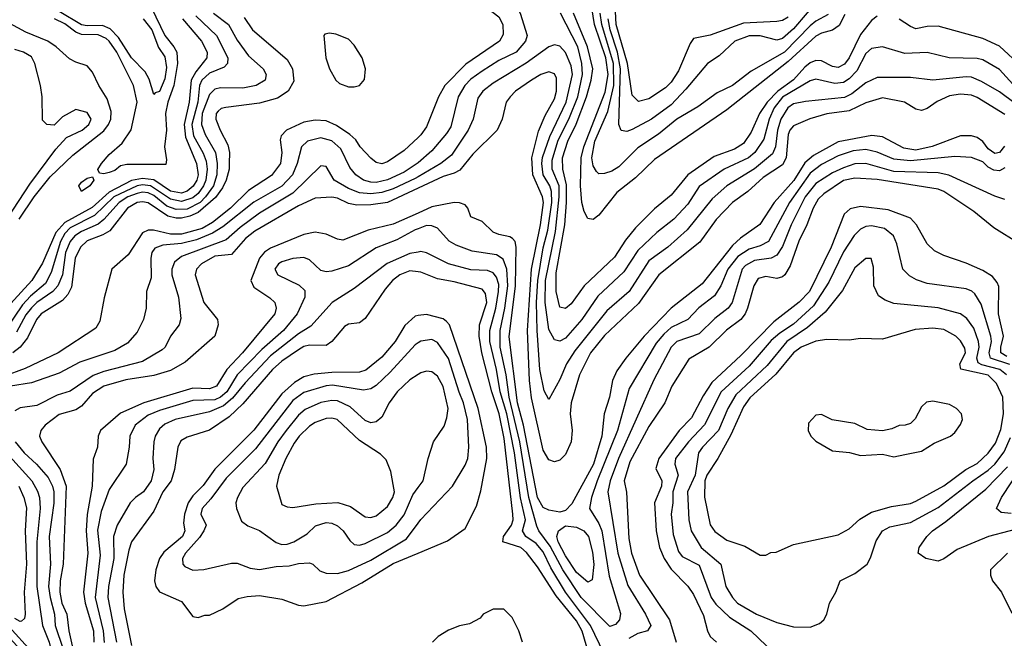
# Model space of a CAD drawing. Header units: inches. Extents: x 1793402 to 1900366, y 320852 to 470679.
# Tile 444 of 604: x 1848568 to 1852108, y 457024 to 459247. Entities that reach past the tile are written whole.
import ezdxf

# ---------------------------------------------------------------- set-up
doc = ezdxf.new("R2010")
doc.units = ezdxf.units.IN
doc.header["$MEASUREMENT"] = 0
doc.layers.add('B8445', color=7, linetype='Continuous')
doc.layers.add('B8455', color=7, linetype='Continuous')

msp = doc.modelspace()

# ---------------------------------------------------------------- linework, layer by layer
at = {"layer": 'B8445', "color": 4}
for points, elevation in [([(1849041.5, 459290), (1849090.2, 459190.2), (1849122.7, 459150), (1849132.4, 459130), (1849134.7, 459090), (1849121.7, 459010), (1849100.2, 458950), (1849091.6, 458910), (1849095.6, 458850), (1849088, 458790), (1849096.3, 458743.7), (1849093.7, 458726.3), (1848953.4, 458726.6), (1848930, 458721.6), (1848910, 458704.7), (1848890, 458697.6), (1848870, 458693.2), (1848855.3, 458695.3), (1848849, 458709), (1848862, 458730), (1848890, 458763), (1848936.6, 458803.4), (1848968.7, 458851.3), (1848989.8, 458950), (1848977.7, 459010), (1848917.4, 459130), (1848890, 459169.7), (1848878.9, 459178.9), (1848850, 459192.5), (1848790, 459194.2), (1848770, 459202.2), (1848730, 459231.6), (1848693.6, 459250)], 336), ([(1849201.2, 459261.2), (1849275.3, 459190), (1849315.8, 459110), (1849315.5, 459090), (1849303.4, 459076.6), (1849250, 459054.7), (1849222.8, 459030), (1849214.2, 459010), (1849208, 458950), (1849186.4, 458870), (1849193, 458830), (1849227.3, 458767.3), (1849238.3, 458738.3), (1849241.8, 458710), (1849237.4, 458670), (1849229.3, 458650), (1849210, 458622.8), (1849190, 458606.2), (1849150, 458593), (1849110, 458601.7), (1849038.7, 458650), (1849010, 458653.4), (1848990, 458649.9), (1848906.9, 458610), (1848836.9, 458543.1), (1848750, 458498.9), (1848730, 458478.5), (1848715, 458450), (1848681.4, 458338.6), (1848660.9, 458299.1), (1848606.7, 458253.3), (1848578, 458222), (1848515.8, 458130)], 348), ([(1849374.5, 459254.5), (1849405.5, 459210), (1849530, 459104), (1849548.4, 459070), (1849553.7, 459026.3), (1849533.4, 458990), (1849494.7, 458965.3), (1849430, 458947.1), (1849308.5, 458931.5), (1849292.7, 458927.3), (1849281.7, 458918.3), (1849274, 458910), (1849273, 458890), (1849288.4, 458850), (1849316.7, 458796.7), (1849321.7, 458770), (1849321.5, 458730), (1849320.8, 458710), (1849310.2, 458670), (1849297.3, 458642.7), (1849272.2, 458607.8), (1849210, 458554.5), (1849179.5, 458540.5), (1849150, 458534.1), (1849130, 458533.7), (1849101, 458541), (1849030, 458588.7), (1849010, 458592.7), (1848990, 458589.8), (1848955.3, 458570), (1848891.8, 458488.2), (1848866.8, 458473.2), (1848810, 458452), (1848786.3, 458430), (1848768, 458390), (1848754, 458286), (1848740.5, 458259.5), (1848722.2, 458237.8), (1848645.3, 458190), (1848628.9, 458170), (1848595.9, 458104.1), (1848569.4, 458070.6), (1848543.7, 458050)], 356), ([(1849264.4, 459270), (1849318.4, 459230), (1849350, 459173.4), (1849390, 459117.3), (1849442.8, 459070), (1849454, 459050), (1849450.7, 459030), (1849418, 459010), (1849370, 459000.5), (1849290, 459002.4), (1849270, 458997.6), (1849250, 458978), (1849223.5, 458910), (1849221.8, 458870), (1849234.6, 458834.6), (1849271.4, 458770), (1849277.8, 458730), (1849276.2, 458690), (1849264.5, 458650), (1849236.5, 458610), (1849216.2, 458590), (1849170, 458566.1), (1849130, 458565), (1849097.2, 458577.2), (1849050, 458615.7), (1849030, 458624.8), (1849010, 458626.8), (1848990, 458622.4), (1848957, 458610), (1848925.5, 458590), (1848870.9, 458529.1), (1848850, 458511.9), (1848790, 458485.6), (1848766.5, 458470), (1848750, 458449.6), (1848733, 458410), (1848721.8, 458330), (1848705.2, 458290), (1848687.2, 458270), (1848630, 458230.8), (1848610, 458210.9), (1848590, 458186.3), (1848556.6, 458123.4)], 352), ([(1849011.7, 459250), (1849042.8, 459210), (1849066.5, 459146.5), (1849090, 459114), (1849095.3, 459075.3), (1849090, 459034), (1849070, 458989.2), (1849055.3, 458984.7), (1849050, 458978), (1849033.3, 459033.3), (1849019.4, 459059.4), (1848970, 459109.6), (1848923, 459183), (1848893.7, 459213.7), (1848865.9, 459225.9), (1848810, 459225), (1848790, 459229), (1848710, 459276)], 332), ([(1849152.9, 459250), (1849221.1, 459170), (1849242, 459130), (1849240.3, 459110), (1849200.7, 459059.3), (1849184, 459030), (1849177.1, 458950), (1849159.2, 458870), (1849164.4, 458824.4), (1849203.8, 458730), (1849209.3, 458690), (1849204.7, 458670), (1849191.7, 458648.3), (1849170, 458630.8), (1849150, 458623.9), (1849110, 458630.5), (1849050, 458671), (1849010, 458676.2), (1848970, 458668.6), (1848890, 458627.7), (1848828.1, 458571.9), (1848730, 458517.5), (1848697.8, 458482.2), (1848650, 458372.3), (1848612.2, 458310), (1848510, 458198)], 344), ([(1848566.2, 458530), (1848620.4, 458610), (1848677.9, 458682.1), (1848759.5, 458760.5), (1848870, 458847.8), (1848887.3, 458870), (1848895.3, 458890), (1848897, 458917), (1848882.3, 458962.3), (1848852.3, 459010), (1848830, 459059), (1848810, 459081.2), (1848770, 459094), (1848746.6, 459106.6), (1848699.5, 459150), (1848669.4, 459170), (1848590, 459202.2), (1848532.9, 459232.9)], 344), ([(1848525.2, 458534.8), (1848604.1, 458655.9), (1848698, 458782), (1848736, 458824), (1848792.7, 458850), (1848816, 458870), (1848825.2, 458890), (1848810, 458913.2), (1848770, 458924), (1848722, 458898), (1848691.6, 458868.4), (1848666, 458870), (1848650, 458886), (1848649.2, 458970), (1848642.7, 459010), (1848622.7, 459090), (1848610, 459113.2), (1848582, 459130), (1848550, 459139.3)], 348), ([(1850000, 458823.8), (1849950, 458777), (1849890, 458736), (1849870, 458729.5), (1849850, 458733.2), (1849830, 458749.2), (1849791.8, 458790), (1849775.8, 458815.8), (1849754.8, 458834.7), (1849706.3, 458866.3), (1849670, 458883), (1849630, 458886.3), (1849590, 458878.9), (1849527.3, 458850), (1849507.7, 458830), (1849504.4, 458815.6), (1849510.3, 458770), (1849505.3, 458730), (1849473.1, 458686.9), (1849390, 458632.8), (1849326.3, 458570), (1849261.5, 458518.5), (1849223.6, 458496.4), (1849150, 458475.8), (1849110, 458475.7), (1849049, 458491), (1849030, 458491.1), (1849010, 458480.5), (1848958.5, 458401.4), (1848898.8, 458350), (1848872.1, 458247.9), (1848856.4, 458163.6), (1848841.6, 458138.4), (1848706.8, 458050), (1848587.1, 457992.9), (1848510, 457964.2)], 364), ([(1850000, 458733.1), (1849996.4, 458730), (1849950, 458698.5), (1849890, 458670.9), (1849850, 458662), (1849830, 458662.7), (1849803.7, 458670), (1849776.2, 458690), (1849755.4, 458715.4), (1849722.9, 458782.9), (1849690, 458811.3), (1849650, 458822), (1849602.8, 458810), (1849581.6, 458790), (1849565.7, 458730), (1849548.8, 458690), (1849510.9, 458649.1), (1849410, 458591.1), (1849297.7, 458502.3), (1849260.6, 458479.4), (1849203.8, 458456.2), (1849150, 458443.1), (1849082.7, 458437.2), (1849054, 458426), (1849043, 458410), (1849039.3, 458390), (1849040.5, 458319.5), (1849024, 458270), (1849022.8, 458210), (1849013.4, 458170), (1848990, 458124), (1848955.1, 458084.9), (1848910, 458057.6), (1848784.4, 458015.6), (1848710, 457976.9), (1848610, 457942.4), (1848534.8, 457930)], 368), ([(1850000, 458681.9), (1849990, 458676.1), (1849910, 458638.8), (1849870, 458625.8), (1849830, 458620.8), (1849790, 458624.2), (1849750, 458640.4), (1849698, 458670), (1849670, 458719), (1849650, 458721.2), (1849550, 458623.5), (1849430, 458551.1), (1849360.3, 458499.7), (1849310, 458455.8), (1849150, 458395.8), (1849124.2, 458375.8), (1849114.4, 458350), (1849114.4, 458330), (1849138.4, 458250), (1849147.3, 458172.7), (1849141, 458150), (1849110.6, 458109.4), (1849090.8, 458070), (1849079.9, 458060.1), (1849010, 458018.7), (1848870, 457983.1), (1848832.2, 457967.8), (1848750, 457911.8), (1848702.5, 457897.5), (1848630, 457860.7), (1848570, 457852), (1848550, 457841.2)], 372), ([(1850000, 458641.3), (1849890, 458589.8), (1849830, 458581.2), (1849780.3, 458580.3), (1849750, 458586.6), (1849710, 458605.6), (1849690, 458609.6), (1849630, 458606), (1849570, 458577.7), (1849413, 458487), (1849380, 458460), (1849330, 458402.6), (1849270, 458396.8), (1849222, 458370), (1849203, 458350), (1849198.4, 458330), (1849230, 458231), (1849279.1, 458170), (1849282, 458150), (1849270, 458109.4), (1849163.4, 458016.6), (1849110, 457986.6), (1849050, 457968.4), (1848950, 457952.1), (1848870, 457929.7), (1848830, 457903.6), (1848790, 457858), (1848770, 457844.7), (1848710, 457827.6), (1848659.1, 457790), (1848644, 457770), (1848639.1, 457750), (1848647.7, 457730), (1848713.4, 457630), (1848734.7, 457570), (1848723.9, 457290), (1848713.6, 457230), (1848712.3, 457190), (1848719.7, 457150), (1848737.3, 457110), (1848744.4, 457050), (1848763.8, 456963.8)], 376), ([(1850000, 458552.2), (1849910, 458512.2), (1849821, 458490), (1849730, 458454), (1849710, 458457.6), (1849670, 458476.2), (1849630, 458483.6), (1849590, 458474.7), (1849470, 458425.4), (1849448.5, 458411.5), (1849430.3, 458390), (1849398.4, 458310), (1849410, 458285.5), (1849467.1, 458247.1), (1849484.9, 458230), (1849490.5, 458210), (1849485.5, 458190), (1849368.8, 458050), (1849312.9, 457990), (1849275.3, 457930), (1849250, 457920.4), (1849190, 457922.8), (1849014, 457870), (1848930, 457833), (1848858, 457770), (1848850.5, 457750), (1848847.7, 457710), (1848832.7, 457667.3), (1848828.9, 457570), (1848810, 457468), (1848806.5, 457410), (1848812.4, 457330), (1848797.2, 457190), (1848803.5, 457150), (1848833.7, 457050), (1848834.7, 457010)], 384), ([(1850000, 458495.3), (1849990, 458491.5), (1849924.2, 458455.8), (1849850, 458427.3), (1849750, 458362.9), (1849690, 458343.7), (1849670, 458340.9), (1849650, 458345.2), (1849610, 458384), (1849590, 458392.3), (1849550, 458389.3), (1849510, 458377), (1849498.8, 458370), (1849484.9, 458350), (1849496, 458330), (1849573.2, 458293.2), (1849593.2, 458273.2), (1849593.4, 458250), (1849564.9, 458190), (1849515.8, 458130), (1849438, 458062), (1849349.4, 457970.6), (1849312.1, 457910), (1849290, 457889.8), (1849270, 457880.3), (1849190, 457878), (1849070, 457842.2), (1849030, 457825.1), (1848983, 457790), (1848963.8, 457750), (1848962, 457710), (1848950.7, 457650), (1848890, 457559), (1848860.5, 457479.5), (1848847.3, 457412.7), (1848857.1, 457322.9), (1848839.7, 457170), (1848868.4, 457050), (1848871.3, 457008.7)], 388), ([(1850000, 458411.6), (1849970, 458406.6), (1849889.1, 458370.9), (1849770, 458280.9), (1849690.8, 458230), (1849614.3, 458145.7), (1849570, 458117.4), (1849470, 458038.3), (1849378.1, 457941.9), (1849332.7, 457887.3), (1849300.4, 457859.5), (1849250, 457838), (1849126.8, 457810), (1849090, 457793.3), (1849070, 457777), (1849054.9, 457750), (1849050.4, 457729.6), (1849046.7, 457670), (1849050.4, 457630), (1849040.4, 457590), (1849013.4, 457550), (1848984, 457530), (1848965.5, 457510), (1848918, 457430), (1848905.3, 457390), (1848906.5, 457310), (1848887.7, 457210), (1848885.2, 457170), (1848916.1, 457010)], 392), ([(1850000, 458340.7), (1849970, 458344.2), (1849934, 458330), (1849908, 458310), (1849881.5, 458278.5), (1849810, 458173.2), (1849790, 458157.2), (1849750, 458152.3), (1849735.2, 458144.8), (1849690.6, 458090), (1849670, 458076.2), (1849610, 458077.2), (1849590, 458072.4), (1849570, 458060.4), (1849510, 458019.1), (1849477.4, 457990), (1849370, 457866), (1849320.9, 457819.1), (1849250, 457771.6), (1849170, 457746.6), (1849146.9, 457733.1), (1849136.3, 457710), (1849124.9, 457630), (1849112, 457590), (1849083.1, 457550), (1849050, 457480.9), (1848970.3, 457370), (1848960.2, 457339.8), (1848942.7, 457250), (1848938.3, 457190), (1848943.6, 457130), (1848970, 456998)], 396), ([(1850000, 458183.5), (1849990, 458182), (1849952.7, 458147.3), (1849917.6, 458090), (1849870, 458034), (1849812.4, 457987.6), (1849790, 457979.7), (1849690, 457979.2), (1849626.8, 457973.2), (1849590, 457963.5), (1849556.4, 457943.6), (1849510, 457902), (1849410, 457771.5), (1849270, 457631.5), (1849227.7, 457572.3), (1849190, 457535.8), (1849173.8, 457510), (1849160.9, 457470), (1849157.3, 457437.3), (1849161.3, 457410), (1849153.4, 457390), (1849086.5, 457333.5), (1849070.4, 457310), (1849057, 457270), (1849052.7, 457230), (1849058, 457210), (1849070, 457190.8), (1849150, 457156), (1849190, 457102), (1849210, 457098), (1849233.2, 457106.8), (1849250, 457107.3), (1849298, 457130), (1849353.6, 457166.4), (1849385.6, 457174.4), (1849430, 457177.3), (1849510, 457164), (1849570, 457143), (1849590, 457140.5), (1849670, 457156.4), (1849797.4, 457222.6), (1849910, 457292), (1850000, 457329.5)], 404), ([(1850000, 458085), (1849990, 458078), (1849899.4, 457980.6), (1849850, 457932), (1849830, 457920.7), (1849804.1, 457915.9), (1849692.9, 457932.9), (1849669.2, 457930.8), (1849590, 457906.9), (1849550, 457878.9), (1849415.9, 457704.1), (1849310, 457599.6), (1849255.5, 457524.5), (1849224.4, 457490), (1849219.3, 457470), (1849238, 457430), (1849230.4, 457410), (1849214.5, 457385.5), (1849163.8, 457330), (1849153.4, 457310), (1849154.8, 457290), (1849161.6, 457281.6), (1849190, 457268), (1849230, 457270.6), (1849330, 457294), (1849350, 457293.4), (1849396.1, 457276.1), (1849430, 457270.5), (1849490, 457281.6), (1849536.2, 457283.8), (1849570, 457293), (1849610, 457294.8), (1849622, 457290), (1849646.4, 457266.4), (1849670, 457257.3), (1849710, 457257.1), (1849750, 457267), (1849830, 457304.2), (1849958.8, 457381.2), (1850000, 457437.1)], 408), ([(1850000, 457971.6), (1849970, 457952.3), (1849925.5, 457910), (1849896.3, 457870), (1849870, 457819), (1849850, 457801.2), (1849830, 457798), (1849810, 457806.6), (1849756.1, 457856.1), (1849710, 457876.9), (1849690, 457878.9), (1849650, 457871.2), (1849594.5, 457845.5), (1849570, 457825.1), (1849525.7, 457770), (1849496.5, 457730), (1849450, 457652), (1849370, 457565.2), (1849350.6, 457530), (1849344.9, 457510), (1849347.3, 457490), (1849365.2, 457445.2), (1849387.9, 457427.9), (1849430, 457410.8), (1849490, 457368), (1849510, 457360.5), (1849530, 457361.6), (1849554, 457370), (1849601.2, 457398.8), (1849631.9, 457428.1), (1849670, 457439.3), (1849690, 457438), (1849710, 457427.3), (1849730.3, 457410.3), (1849754.6, 457374.6), (1849770, 457360.7), (1849790, 457358), (1849810, 457364.4), (1849890, 457403.7), (1849921.6, 457430), (1849950, 457467.7), (1849981, 457539), (1850000, 457565.2)], 412), ([(1848552.2, 457730), (1848584.4, 457690), (1848628.5, 457650), (1848670, 457601.6), (1848686, 457570), (1848690.2, 457550), (1848691.2, 457508.8), (1848674, 457390), (1848679, 457290), (1848672.1, 457210), (1848677.5, 457170), (1848693.4, 457110), (1848695.5, 457070), (1848724.1, 456984.1), (1848730.2, 456930), (1848722.6, 456897.4), (1848690.2, 456829.8), (1848670, 456808), (1848650, 456806.6), (1848627.4, 456827.4), (1848603.9, 456930), (1848581.3, 456970), (1848510, 457048.9)], 372), ([(1848520.9, 457690), (1848612, 457590), (1848632.4, 457552.4), (1848638.9, 457530), (1848641.5, 457490), (1848630.2, 457370), (1848630.2, 457210), (1848650.2, 457070), (1848673.6, 457010), (1848683.1, 456970), (1848679.3, 456950), (1848670, 456933.2), (1848650, 456926), (1848622.9, 456962.9), (1848517.6, 457077.6)], 368), ([(1848564.9, 457570), (1848582.3, 457530), (1848592.3, 457492.3), (1848588.1, 457410), (1848592.2, 457290), (1848584, 457190), (1848588, 457110), (1848584.9, 457095.1), (1848574.6, 457085.4), (1848570, 457083.7), (1848550, 457094.5)], 364)]:
    msp.add_lwpolyline(points, dxfattribs=dict(at, elevation=elevation))
for points, elevation in [([(1849682, 459198), (1849665.2, 459194.8), (1849661, 459190), (1849668.4, 459110), (1849681.6, 459070), (1849704.9, 459030), (1849718, 459018), (1849750, 459005.5), (1849770, 459005.5), (1849790, 459010.7), (1849807.5, 459032.5), (1849811.5, 459070), (1849799.6, 459110), (1849770, 459155.1), (1849750, 459177), (1849704.9, 459195.1)], 364), ([(1848790, 458629.6), (1848780.9, 458650), (1848790, 458662.8), (1848810, 458677.3), (1848830, 458682), (1848834, 458670), (1848820.7, 458650)], 336), ([(1849690, 457815.1), (1849670, 457813.3), (1849630, 457798.9), (1849610, 457786), (1849572.2, 457750), (1849554.8, 457725.2), (1849524.2, 457670), (1849499.3, 457610), (1849490.7, 457570), (1849510, 457504.7), (1849530, 457496), (1849550, 457494), (1849632.7, 457507.3), (1849711.7, 457511.7), (1849757.7, 457497.7), (1849810, 457460.7), (1849830, 457457.3), (1849850, 457464), (1849890, 457497.3), (1849909.5, 457530), (1849915.6, 457550), (1849902.7, 457622.7), (1849885.1, 457665.1), (1849865.4, 457685.4), (1849790, 457735.1), (1849709.7, 457809.7)], 416)]:
    msp.add_lwpolyline(points, close=True, dxfattribs=dict(at, elevation=elevation))
at = {"layer": 'B8455', "color": 4}
for points, elevation in [([(1850000, 459521), (1850023.1, 459490), (1850055.3, 459455.3), (1850110.2, 459410.2), (1850150, 459388.9), (1850270, 459353.1), (1850330, 459322.4), (1850354.4, 459294.4), (1850367, 459270), (1850392.7, 459190), (1850386, 459170), (1850352.7, 459130), (1850290, 459100.5), (1850230, 459062), (1850190, 459033), (1850168.5, 459010), (1850143.7, 458970), (1850118.2, 458861.8), (1850102.6, 458837.4), (1850050, 458776.2), (1850000, 458733.1)], 368), ([(1850000, 459429.2), (1850049.1, 459369.1), (1850074.3, 459354.3), (1850250, 459288), (1850290, 459257.3), (1850304.9, 459230), (1850305.8, 459194.2), (1850293.4, 459170), (1850172.4, 459087.6), (1850095.8, 459010), (1850074, 458970), (1850030, 458862), (1850010, 458833.2), (1850000, 458823.8)], 364), ([(1851448.5, 459330), (1851350, 459214), (1851310, 459179.7), (1851290, 459174), (1851230, 459189.4), (1851190.5, 459189.5), (1851138.8, 459170), (1851082.5, 459117.5), (1851041, 459090), (1850963.2, 458996.8), (1850910, 458941.3), (1850839.1, 458890), (1850770, 458851.8), (1850750, 458845.1), (1850730, 458849.2), (1850722.4, 458870), (1850728.1, 459070), (1850716.5, 459130), (1850691.1, 459210), (1850683.9, 459250)], 348), ([(1851330, 459255.8), (1851310, 459244.4), (1851290, 459241), (1851170, 459234.6), (1851050, 459191.1), (1850990, 459179.3), (1850978.3, 459161.7), (1850936.4, 459063.6), (1850910, 459022.9), (1850890, 459001.6), (1850830, 458962), (1850792.7, 458952.7), (1850770, 458975.3), (1850752.7, 459090), (1850712.2, 459230), (1850706.6, 459350)], 344), ([(1851534.6, 459265.4), (1851513.8, 459226.2), (1851490, 459209.6), (1851450, 459199.1), (1851430, 459187.4), (1851330, 459096.5), (1851110, 458923.6), (1850850, 458745.1), (1850781.2, 458678.8), (1850714.3, 458625.7), (1850650, 458544.5), (1850630, 458529.4), (1850610, 458532.7), (1850597.3, 458557.2), (1850588.3, 458590), (1850584.1, 458650), (1850586.6, 458750), (1850595.7, 458790), (1850673.1, 458986.9), (1850683, 459050), (1850675.2, 459110), (1850634.5, 459230), (1850624.2, 459290)], 356), ([(1852150, 459002), (1852090, 459067.6), (1852030, 459102.9), (1852010, 459107.6), (1851909.7, 459109.7), (1851830, 459129.6), (1851750, 459125.6), (1851670, 459149.4), (1851630, 459143.7), (1851610, 459125.2), (1851577, 459063), (1851550, 459034.7), (1851530, 459021.3), (1851497.7, 459017.7), (1851430, 459033.6), (1851410, 459027.8), (1851310, 458968.6), (1851280.7, 458930), (1851262.8, 458890), (1851242.6, 458817.4), (1851210.4, 458770), (1851188, 458750), (1851100.5, 458710), (1851010, 458647.6), (1850970, 458584.5), (1850919.3, 458530), (1850858.2, 458481.8), (1850790, 458417.6), (1850739.4, 458340.6), (1850646.4, 458253.6), (1850588.7, 458170), (1850530, 458102), (1850510, 458092), (1850490, 458096), (1850470, 458134), (1850456.5, 458230), (1850458.7, 458310), (1850494.2, 458485.8), (1850507.9, 458610), (1850506.8, 458650), (1850482.2, 458710), (1850482, 458742), (1850502.9, 458810), (1850545, 458895), (1850574.8, 458970), (1850591.6, 459050), (1850588.8, 459090), (1850574.6, 459150), (1850512.4, 459270)], 368), ([(1851650, 459259.3), (1851630, 459243.7), (1851590, 459193.3), (1851550.2, 459109.8), (1851533.4, 459086.6), (1851510, 459075.1), (1851490, 459078.5), (1851450, 459099.1), (1851430, 459100.4), (1851410, 459091.9), (1851390, 459076.4), (1851349.6, 459030.5), (1851293.2, 458990), (1851255.6, 458950), (1851227.7, 458910), (1851197.4, 458842.6), (1851170, 458802.4), (1851137.8, 458782.2), (1851064.8, 458755.2), (1850970.2, 458689.8), (1850910, 458616.2), (1850850, 458567), (1850781.6, 458498.4), (1850745.9, 458454.1), (1850706.7, 458393.3), (1850597.1, 458290), (1850550, 458226), (1850530, 458209.3), (1850510, 458214), (1850496.3, 458270), (1850496.8, 458336.8), (1850527.5, 458510), (1850533.9, 458590), (1850533.3, 458653.3), (1850520.7, 458710), (1850519.8, 458750), (1850538.5, 458810), (1850568.1, 458871.9), (1850606.1, 458970), (1850622.9, 459030), (1850628.9, 459070), (1850609, 459150), (1850558.8, 459270)], 364), ([(1851474.2, 459265.8), (1851430, 459241.7), (1851410, 459224.4), (1851317, 459130), (1851198, 459062), (1851130.7, 459010), (1851075.8, 458984.2), (1851005.8, 458934.1), (1850930.6, 458890), (1850864.5, 458835.5), (1850790, 458787), (1850722, 458718), (1850697.2, 458702.8), (1850670, 458694.5), (1850650, 458693.2), (1850641.6, 458701.6), (1850630, 458722), (1850624.2, 458750), (1850635.5, 458810), (1850682.8, 458917.2), (1850703.8, 459010), (1850702.1, 459090), (1850660.8, 459230), (1850654.9, 459270)], 352), ([(1852170, 459077), (1852090, 459151.8), (1852030, 459179.5), (1851870, 459223.7), (1851830, 459222.7), (1851790, 459214), (1851770, 459222), (1851729.3, 459249.3)], 364), ([(1852146, 458946), (1852090, 458987.8), (1852025.2, 459025.2), (1851990, 459040.5), (1851970, 459042), (1851850, 459029.5), (1851770, 459039.5), (1851650, 459039.6), (1851610, 459019.6), (1851559.7, 458980.3), (1851533, 458967), (1851393.4, 458953.4), (1851350, 458944.7), (1851328.8, 458930), (1851303.6, 458890), (1851292.1, 458850), (1851285.2, 458790), (1851274.8, 458765.2), (1851210, 458711), (1851110, 458649.6), (1851056.9, 458603.1), (1850967.8, 458492.2), (1850898, 458430), (1850830, 458380.7), (1850759.5, 458270), (1850679.1, 458200.9), (1850563.4, 458056.6), (1850533.7, 458010), (1850510, 457954), (1850470, 457882), (1850452.9, 457912.9), (1850438.3, 457990), (1850428.1, 458130), (1850426.3, 458230), (1850431.2, 458310), (1850450, 458426.8), (1850466.3, 458490), (1850480.8, 458590), (1850479.4, 458630), (1850473.5, 458650), (1850449.8, 458690), (1850444.6, 458730), (1850447.7, 458752.3), (1850473.3, 458826.7), (1850532.5, 458950), (1850555.5, 459050), (1850550, 459081.2), (1850530, 459129.3), (1850510, 459152.3), (1850490, 459157), (1850470, 459149.6), (1850389.2, 459090.8), (1850270, 459018.7), (1850233.4, 458990), (1850215.3, 458964.7), (1850198.4, 458890), (1850180.4, 458850), (1850120.3, 458759.7), (1850082.4, 458730), (1850000, 458681.9)], 372), ([(1852110, 458905.7), (1852010, 458967.1), (1851990, 458975.8), (1851950, 458979.7), (1851910, 458973.3), (1851866.7, 458953.3), (1851830, 458927.3), (1851810, 458920.9), (1851790, 458926), (1851748.7, 458950), (1851670, 458965.6), (1851610, 458948.2), (1851550, 458919.1), (1851470, 458908.3), (1851408.9, 458891.1), (1851350, 458865.1), (1851336.4, 458850), (1851330, 458834), (1851322.8, 458750), (1851310, 458725.4), (1851240.4, 458679.6), (1851186, 458630), (1851130, 458589.6), (1851071.4, 458528.6), (1851013, 458447), (1850866, 458330), (1850792.8, 458227.2), (1850670, 458111.5), (1850619.5, 458050), (1850580.3, 457970), (1850550.3, 457870), (1850546.7, 457830), (1850554, 457770), (1850550.3, 457730), (1850530, 457684.5), (1850510, 457664.2), (1850490, 457658), (1850470, 457664.7), (1850450, 457699.5), (1850408.1, 457888.1), (1850400.7, 457950), (1850394, 458130), (1850407.7, 458350), (1850440.6, 458510), (1850450.7, 458590), (1850447.3, 458610), (1850412.7, 458690), (1850408.7, 458750), (1850433.2, 458846.8), (1850456.8, 458903.2), (1850490, 458962.8), (1850497.4, 458990), (1850497.4, 459037.4), (1850490, 459052.3), (1850470, 459059.5), (1850441, 459050), (1850407.3, 459030), (1850350.8, 458990), (1850330.8, 458970), (1850317.3, 458950), (1850302.8, 458890), (1850284, 458850), (1850196.5, 458763.5), (1850150, 458706), (1850130, 458695.1), (1850090, 458683.5), (1850000, 458641.3)], 376), ([(1852107.7, 458792.3), (1852090, 458769.7), (1852073.9, 458766.1), (1852050, 458782.4), (1852030, 458809.6), (1852010, 458823.6), (1851990, 458829.6), (1851950, 458829.6), (1851848.4, 458791.6), (1851790, 458777.8), (1851745.8, 458785.8), (1851670, 458826.3), (1851631.2, 458831.2), (1851510, 458808.5), (1851421.1, 458758.9), (1851390, 458732.8), (1851351.2, 458668.8), (1851280.3, 458590), (1851229.1, 458510.9), (1851158.6, 458461.4), (1851130, 458435.8), (1851021.8, 458298.2), (1850910, 458209.6), (1850813.4, 458110), (1850746.7, 458030), (1850715.1, 457984.9), (1850699.5, 457950), (1850688.7, 457890), (1850669.2, 457830.8), (1850660.8, 457750), (1850630.2, 457650), (1850553.4, 457506.6), (1850530, 457482.7), (1850510, 457477), (1850470, 457484.2), (1850450, 457493.6), (1850430, 457529.5), (1850379, 457790), (1850357.4, 457870), (1850327.3, 458107.3), (1850349.9, 458290), (1850353.3, 458430), (1850349.7, 458449.7), (1850340.1, 458460.1), (1850330, 458467), (1850290, 458474.5), (1850270, 458483.7), (1850230, 458521.2), (1850190, 458538), (1850179, 458570), (1850170, 458582), (1850149.3, 458589.3), (1850129.4, 458589.4), (1850050, 458574.5), (1850000, 458552.2)], 384), ([(1852110, 458714), (1852090, 458703.6), (1852070, 458705.6), (1852050, 458716.9), (1852030, 458736.2), (1851990, 458751.6), (1851930, 458755.8), (1851770, 458739.3), (1851710, 458746), (1851650, 458771.1), (1851610, 458781), (1851564.7, 458775.3), (1851510, 458758), (1851450, 458727.1), (1851410, 458695.4), (1851335.2, 458590), (1851259.3, 458450), (1851230, 458434.7), (1851190, 458421.7), (1851150, 458396.4), (1851114, 458350), (1851088.8, 458290), (1851065.7, 458254.3), (1851009.1, 458210.9), (1850970.2, 458169.8), (1850910, 458140.5), (1850883.6, 458116.4), (1850855.9, 458084.1), (1850758.5, 457921.4), (1850716.5, 457770), (1850643.9, 457590), (1850623.6, 457530), (1850616.4, 457490), (1850650, 457436.3), (1850660.2, 457410), (1850687.1, 457247.1), (1850727.3, 457112.7), (1850724, 457090), (1850710, 457073.2), (1850690, 457066.6), (1850586.4, 457170), (1850520.3, 457270), (1850474.6, 457354.6), (1850434.3, 457410), (1850427, 457427), (1850398.7, 457530), (1850366, 457730), (1850327.9, 457890), (1850316.8, 457970), (1850295.7, 458070), (1850294.8, 458130), (1850312.1, 458210), (1850322.7, 458290), (1850319.3, 458350), (1850306.1, 458386.1), (1850281.5, 458401.4), (1850194.9, 458414.9), (1850137.1, 458437.1), (1850111.3, 458451.3), (1850070, 458497.2), (1850050, 458506), (1850030, 458507), (1850000, 458495.3)], 388), ([(1852110, 458600.9), (1852073.1, 458613.1), (1851908.5, 458688.5), (1851870, 458696.4), (1851710, 458701.8), (1851609.8, 458729.8), (1851570, 458728.5), (1851530, 458714.7), (1851490, 458696.4), (1851430, 458658.3), (1851391.4, 458610), (1851341.5, 458510), (1851310, 458432), (1851290, 458400.7), (1851270, 458389.6), (1851210, 458381), (1851176.7, 458363.3), (1851164.9, 458350), (1851129, 458231), (1851114.9, 458210), (1851066.4, 458173.6), (1851010, 458118.4), (1850930.7, 458090), (1850910.4, 458070), (1850847.9, 457952.1), (1850720.8, 457670), (1850690.2, 457590), (1850682.6, 457550), (1850718.5, 457330), (1850753.6, 457213.6), (1850817.1, 457110), (1850836.3, 457070), (1850824.7, 457050), (1850790, 457040.5), (1850757.6, 457022.4)], 392), ([(1852162, 458442), (1852070, 458499.5), (1851998, 458558), (1851890, 458629.6), (1851870, 458638), (1851650, 458673.1), (1851570, 458677.7), (1851530, 458668.5), (1851458.5, 458621.5), (1851438.4, 458601.6), (1851420.3, 458570), (1851398, 458510), (1851369.2, 458450.8), (1851337.8, 458362.2), (1851318, 458330), (1851310, 458322.9), (1851290, 458316.9), (1851250, 458324.2), (1851223.2, 458316.8), (1851207, 458290), (1851184.6, 458210), (1851176, 458190), (1851160.3, 458170), (1851109.2, 458130.8), (1851046, 458070), (1850973.7, 458026.3), (1850912.2, 457930), (1850886.7, 457870), (1850830, 457784.5), (1850761.9, 457658.2), (1850740.9, 457590), (1850748.8, 457548.8), (1850757.7, 457382.3), (1850767.7, 457330), (1850796, 457250), (1850903.7, 457090), (1850928.4, 457010)], 396), ([(1852116.5, 458036.4), (1852095.3, 458050), (1852095, 458070), (1852104.2, 458110), (1852086.2, 458190), (1852087.8, 458287.8), (1852082.3, 458302.3), (1852064.6, 458324.6), (1852030, 458345.6), (1851970, 458372), (1851890, 458399.3), (1851856.5, 458416.5), (1851830, 458442), (1851792.3, 458510), (1851770, 458533.6), (1851690, 458564), (1851590, 458575.8), (1851553.1, 458566.9), (1851531.8, 458548.2), (1851484.6, 458430), (1851407.2, 458270), (1851370, 458231.3), (1851278.6, 458161.4), (1851160.4, 458039.6), (1851056.5, 457943.5), (1851024.6, 457895.4), (1850983.4, 457816.6), (1850938.9, 457770), (1850866, 457670), (1850854.4, 457634.4), (1850876.5, 457590), (1850875.2, 457570), (1850850.3, 457510), (1850855.6, 457410), (1850867.6, 457350), (1850884.2, 457310), (1850910, 457272.4), (1850970, 457210.5), (1850990, 457180.7), (1851025.9, 457105.9), (1851040.2, 457050), (1851050.4, 457030), (1851073.4, 457010)], 404), ([(1852127.3, 458007.3), (1852058, 458030), (1852052.9, 458050), (1852062, 458090), (1852058.7, 458110), (1852024, 458224), (1852002, 458262), (1851991.3, 458271.3), (1851970, 458279.5), (1851830, 458298.4), (1851791.5, 458311.5), (1851766.2, 458326.2), (1851742.7, 458350), (1851721, 458441), (1851709.4, 458470), (1851676.6, 458496.6), (1851630, 458506), (1851610, 458503.6), (1851590, 458494.5), (1851568.1, 458471.9), (1851530, 458412.3), (1851476.7, 458303.3), (1851421.4, 458218.6), (1851350, 458152.6), (1851300.1, 458119.9), (1851270, 458094), (1851190, 458001.3), (1851090.2, 457909.8), (1851029.2, 457790.8), (1850972, 457730), (1850925.7, 457670), (1850923.7, 457650), (1850935.3, 457610), (1850916.5, 457550), (1850916.5, 457510), (1850910.3, 457470), (1850916.7, 457396.7), (1850935.8, 457335.8), (1850950, 457318), (1851010, 457286.8), (1851054, 457170), (1851070, 457146), (1851119.9, 457099.9), (1851196, 457050), (1851280.7, 456970)], 408), ([(1850667.8, 456970), (1850620.3, 457070), (1850529.8, 457190), (1850477.2, 457277.2), (1850450, 457334.7), (1850424.6, 457364.6), (1850387.3, 457390), (1850375.4, 457410), (1850386, 457450), (1850368.4, 457528.4), (1850347, 457690), (1850319.6, 457830), (1850295.8, 457910), (1850282.3, 457990), (1850258, 458090), (1850258.4, 458130), (1850279.8, 458210), (1850289.8, 458269.8), (1850290, 458295.3), (1850282, 458322), (1850270, 458336.9), (1850250, 458345.1), (1850190, 458348.2), (1850110, 458369.7), (1850030, 458409.6), (1850010, 458413.3), (1850000, 458411.6)], 392), ([(1852115.4, 457970), (1852091.5, 457990), (1852026.5, 458006.5), (1852014.1, 458014.1), (1852008.7, 458030), (1852017.6, 458070), (1852014.8, 458090), (1851997.8, 458137.8), (1851973.4, 458173.4), (1851950, 458189.6), (1851870, 458211.5), (1851710, 458226.6), (1851678.9, 458238.9), (1851655.1, 458255.1), (1851638, 458290), (1851637.5, 458357.5), (1851628.7, 458388.7), (1851610, 458389), (1851570, 458355.1), (1851526.3, 458273.7), (1851464.1, 458195.9), (1851399.6, 458140.4), (1851325.7, 458090), (1851255.4, 458004.6), (1851141.9, 457898.2), (1851113.1, 457850), (1851080.3, 457770), (1851022.4, 457710), (1851008.5, 457690), (1850995.8, 457610), (1850968.9, 457550), (1850973.7, 457450), (1850982.4, 457410), (1851018, 457350), (1851088.2, 457290), (1851106.7, 457210), (1851130.4, 457170), (1851148.4, 457150), (1851217.3, 457110), (1851290, 457080.9), (1851350, 457064.6), (1851410, 457063.7), (1851443, 457077), (1851459.3, 457090), (1851469.3, 457110), (1851479, 457150), (1851502, 457190), (1851518, 457230), (1851570, 457256), (1851614, 457290), (1851627, 457313), (1851646.3, 457373.7), (1851669.3, 457410), (1851696.3, 457423.7), (1851770, 457440.3), (1851870, 457493.4), (1851994, 457590), (1852050, 457627.6), (1852073.7, 457650), (1852106.7, 457693.3), (1852130, 457744.9)], 412), ([(1850644.5, 456864.5), (1850590, 457049.3), (1850570, 457086), (1850496.2, 457176.2), (1850430, 457280.7), (1850390, 457331.6), (1850369.3, 457350), (1850305.1, 457370), (1850307.3, 457390), (1850336.4, 457430), (1850342.3, 457450), (1850341, 457470), (1850310, 457741.2), (1850292, 457830), (1850265.2, 457910), (1850228.9, 458050), (1850220.3, 458110), (1850221.4, 458150), (1850247.1, 458230), (1850243, 458263), (1850230, 458278.4), (1850130, 458305.1), (1850070, 458315.1), (1850010, 458339.6), (1850000, 458340.7)], 396), ([(1850000, 457329.5), (1850106.3, 457373.7), (1850170, 457418), (1850210, 457498), (1850226.2, 457553.8), (1850247.3, 457670), (1850246.2, 457710), (1850216.5, 457850), (1850113, 458150), (1850102.6, 458162.6), (1850090, 458171.5), (1850030, 458187.8), (1850000, 458183.5)], 404), ([(1850000, 457437.1), (1850010, 457450.7), (1850123.7, 457570), (1850170, 457646), (1850179.5, 457670), (1850182, 457710), (1850177.4, 457810), (1850164, 457870), (1850147.9, 457907.9), (1850110, 458029.4), (1850070, 458086.6), (1850050, 458098), (1850010, 458092), (1850000, 458085)], 408), ([(1850000, 457565.2), (1850018, 457590), (1850036, 457670), (1850056, 457730), (1850094, 457786), (1850103.8, 457816.2), (1850108, 457850), (1850090, 457929), (1850070, 457965.2), (1850050, 457981.2), (1850030, 457983.7), (1850010, 457978), (1850000, 457971.6)], 412), ([(1852270, 457447.4), (1852051, 457390), (1851937.6, 457342.4), (1851890, 457309.2), (1851870, 457301.2), (1851826, 457310), (1851798, 457330), (1851802, 457350), (1851829.2, 457390), (1851849.3, 457410), (1851896.8, 457443.2), (1852040.8, 457559.2), (1852119.5, 457640.5)], 408), ([(1852132.5, 457472.5), (1852096, 457476), (1852079, 457490), (1852097, 457530), (1852174.1, 457645.9)], 404), ([(1852118.8, 457330), (1852058, 457270), (1852058, 457250), (1852064.7, 457230), (1852098, 457190), (1852134.4, 457114.4)], 412), ([(1850375.3, 457010), (1850362, 457050), (1850338, 457098), (1850308.4, 457128.4), (1850270, 457128), (1850234, 457110), (1850223.6, 457096.4), (1850184.7, 457075.3), (1850148.7, 457068.7), (1850110, 457053.2), (1850072, 457030), (1850052, 457010)], 404)]:
    msp.add_lwpolyline(points, dxfattribs=dict(at, elevation=elevation))
for points, elevation in [([(1851850, 458138.7), (1851786.6, 458133.4), (1851670, 458099.3), (1851590, 458101.2), (1851550, 458095.3), (1851470, 458098), (1851430, 458091.5), (1851377.3, 458070), (1851350.2, 458049.8), (1851286.8, 457973.2), (1851192.2, 457887.8), (1851170, 457855.1), (1851124.7, 457755.3), (1851078, 457670), (1851038.5, 457610), (1851031.5, 457590), (1851030.3, 457530.3), (1851050, 457431.3), (1851067.3, 457407.3), (1851110, 457376.3), (1851174.4, 457354.4), (1851230, 457322), (1851250, 457322), (1851268.4, 457331.6), (1851287.3, 457332.7), (1851350, 457361), (1851510, 457396), (1851550, 457417.3), (1851588.4, 457451.6), (1851630, 457476.4), (1851702.3, 457497.7), (1851770, 457508.7), (1851790, 457517), (1851890, 457572.2), (1851969.8, 457630.2), (1852010, 457651.8), (1852050, 457688.5), (1852075.3, 457724.7), (1852094.5, 457774.5), (1852105.1, 457830), (1852102.3, 457890), (1852079.6, 457939.6), (1852049.8, 457969.8), (1851951.3, 457991.3), (1851948, 458010), (1851967.8, 458050), (1851966, 458066), (1851950, 458092.7), (1851932.7, 458110), (1851890, 458133.6)], 416), ([(1851850, 457876), (1851828.1, 457871.9), (1851810, 457855.3), (1851787.1, 457812.9), (1851770, 457795.3), (1851750.9, 457789.1), (1851730, 457789), (1851703.5, 457776.5), (1851670, 457768.7), (1851614, 457774), (1851570, 457795.3), (1851488.9, 457808.9), (1851450, 457828), (1851430, 457826), (1851403.6, 457796.4), (1851402, 457770), (1851412, 457750), (1851430, 457732), (1851490, 457698), (1851550.9, 457690.9), (1851590, 457681), (1851670, 457686), (1851710, 457676), (1851750, 457684), (1851810, 457696), (1851855.5, 457724.5), (1851914, 457750), (1851930, 457762.8), (1851950, 457792), (1851957.2, 457810), (1851954, 457830), (1851935.3, 457850), (1851910, 457864)], 424), ([(1850610, 457225.2), (1850570, 457259.6), (1850530, 457319.6), (1850503.9, 457370), (1850498.7, 457390), (1850504.5, 457410), (1850530, 457427.7), (1850570, 457423.1), (1850595.5, 457410), (1850613.1, 457390), (1850626.9, 457333.1), (1850631.5, 457288.5), (1850626.4, 457233.6)], 384)]:
    msp.add_lwpolyline(points, close=True, dxfattribs=dict(at, elevation=elevation))

doc.saveas('drawing.dxf')
